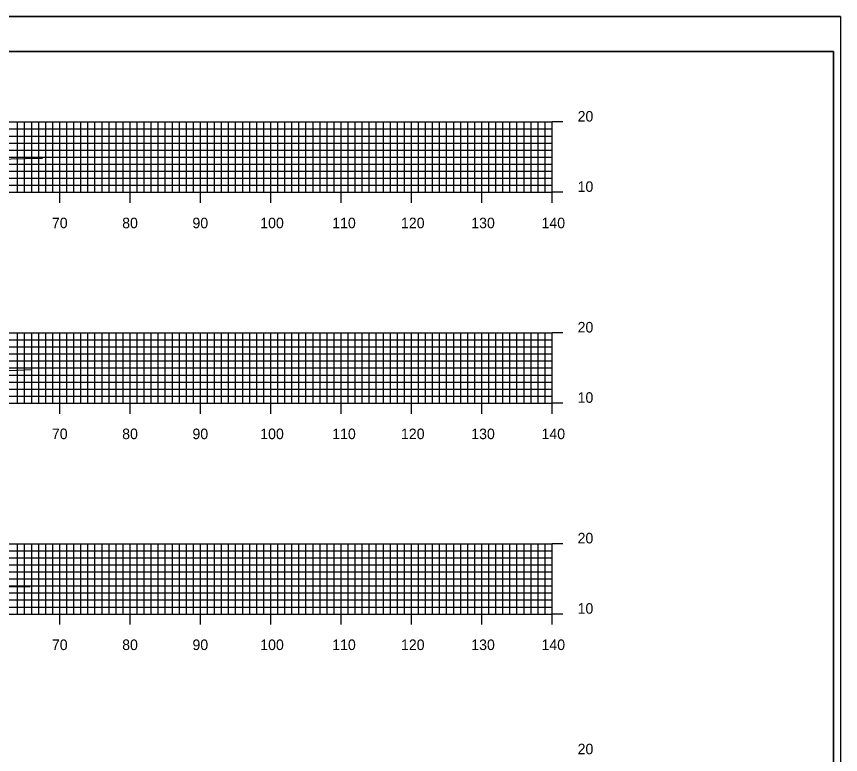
# Model space of a CAD drawing. Extents: x 40011 to 50684, y 49949 to 72236.
# Drawn here: x 41716.5 to 41833.6, y 71051 to 71156 of the extents above; entities that cross this region are included whole.
import ezdxf

# ---------------------------------------------------------------- set-up
doc = ezdxf.new("R2010")
doc.units = 0
for name, color, linetype in [('1', 7, 'Continuous'), ('41', 7, 'Continuous'), ('51', 7, 'Continuous'), ('52', 7, 'Continuous'), ('53', 7, 'Continuous'), ('54', 7, 'Continuous'), ('55', 7, 'Continuous'), ('57', 7, 'Continuous')]:
    doc.layers.add(name, color=color, linetype=linetype)

msp = doc.modelspace()

# ---------------------------------------------------------------- linework, layer by layer
at = {"layer": '1'}
for p, q in [((41833.61, 71155.98), (41484.22, 71155.98)), ((41832.61, 71150.98), (41502.61, 71150.98)), ((41832.61, 70940.98), (41832.61, 71150.98))]:
    msp.add_line(p, q, dxfattribs=at)
at = {"layer": '41'}
for points in [[(41484.22, 71155.98), (41833.61, 71155.98), (41833.61, 70935.98), (41484.22, 70935.98)], [(41502.61, 71150.98), (41832.61, 71150.98), (41832.61, 70940.98), (41502.61, 70940.98)]]:
    msp.add_lwpolyline(points, close=True, dxfattribs=at)
at = {"layer": '51'}
for p, q in [((41792.61, 71130.98), (41792.61, 71140.98)), ((41794.11, 71140.98), (41792.61, 71140.98)), ((41794.11, 71130.98), (41792.61, 71130.98)), ((41792.61, 71100.98), (41792.61, 71110.98)), ((41794.11, 71110.98), (41792.61, 71110.98)), ((41794.11, 71100.98), (41792.61, 71100.98)), ((41792.61, 71070.98), (41792.61, 71080.98)), ((41794.11, 71080.98), (41792.61, 71080.98)), ((41794.11, 71070.98), (41792.61, 71070.98))]:
    msp.add_line(p, q, dxfattribs=at)
at = {"layer": '52'}
for p, q in [((41512.61, 71130.98), (41792.61, 71130.98)), ((41722.61, 71129.48), (41722.61, 71130.98)), ((41732.61, 71129.48), (41732.61, 71130.98)), ((41742.61, 71129.48), (41742.61, 71130.98)), ((41752.61, 71129.48), (41752.61, 71130.98)), ((41762.61, 71129.48), (41762.61, 71130.98)), ((41772.61, 71129.48), (41772.61, 71130.98)), ((41782.61, 71129.48), (41782.61, 71130.98)), ((41792.61, 71129.48), (41792.61, 71130.98)), ((41512.61, 71100.98), (41792.61, 71100.98)), ((41722.61, 71099.48), (41722.61, 71100.98)), ((41732.61, 71099.48), (41732.61, 71100.98)), ((41742.61, 71099.48), (41742.61, 71100.98)), ((41752.61, 71099.48), (41752.61, 71100.98)), ((41762.61, 71099.48), (41762.61, 71100.98)), ((41772.61, 71099.48), (41772.61, 71100.98)), ((41782.61, 71099.48), (41782.61, 71100.98)), ((41792.61, 71099.48), (41792.61, 71100.98)), ((41512.61, 71070.98), (41792.61, 71070.98)), ((41722.61, 71069.48), (41722.61, 71070.98)), ((41732.61, 71069.48), (41732.61, 71070.98)), ((41742.61, 71069.48), (41742.61, 71070.98)), ((41752.61, 71069.48), (41752.61, 71070.98)), ((41762.61, 71069.48), (41762.61, 71070.98)), ((41772.61, 71069.48), (41772.61, 71070.98)), ((41782.61, 71069.48), (41782.61, 71070.98)), ((41792.61, 71069.48), (41792.61, 71070.98))]:
    msp.add_line(p, q, dxfattribs=at)
at = {"layer": '53'}
for p, q in [((41512.61, 71139.98), (41792.61, 71139.98)), ((41512.61, 71138.98), (41792.61, 71138.98)), ((41512.61, 71137.98), (41792.61, 71137.98)), ((41512.61, 71136.98), (41792.61, 71136.98)), ((41512.61, 71135.98), (41792.61, 71135.98)), ((41512.61, 71134.98), (41792.61, 71134.98)), ((41512.61, 71133.98), (41792.61, 71133.98)), ((41512.61, 71132.98), (41792.61, 71132.98)), ((41512.61, 71131.98), (41792.61, 71131.98)), ((41512.61, 71109.98), (41792.61, 71109.98)), ((41512.61, 71108.98), (41792.61, 71108.98)), ((41512.61, 71107.98), (41792.61, 71107.98)), ((41512.61, 71106.98), (41792.61, 71106.98)), ((41512.61, 71105.98), (41792.61, 71105.98)), ((41512.61, 71104.98), (41792.61, 71104.98)), ((41512.61, 71103.98), (41792.61, 71103.98)), ((41512.61, 71102.98), (41792.61, 71102.98)), ((41512.61, 71101.98), (41792.61, 71101.98)), ((41512.61, 71079.98), (41792.61, 71079.98)), ((41512.61, 71078.98), (41792.61, 71078.98)), ((41512.61, 71077.98), (41792.61, 71077.98)), ((41512.61, 71076.98), (41792.61, 71076.98)), ((41512.61, 71075.98), (41792.61, 71075.98)), ((41512.61, 71074.98), (41792.61, 71074.98)), ((41512.61, 71073.98), (41792.61, 71073.98)), ((41512.61, 71072.98), (41792.61, 71072.98)), ((41512.61, 71071.98), (41792.61, 71071.98))]:
    msp.add_line(p, q, dxfattribs=at)
at = {"layer": '54'}
for p, q in [((41716.61, 71130.98), (41716.61, 71140.98)), ((41717.61, 71130.98), (41717.61, 71140.98)), ((41718.61, 71130.98), (41718.61, 71140.98)), ((41719.61, 71130.98), (41719.61, 71140.98)), ((41720.61, 71130.98), (41720.61, 71140.98)), ((41721.61, 71130.98), (41721.61, 71140.98)), ((41723.61, 71130.98), (41723.61, 71140.98)), ((41724.61, 71130.98), (41724.61, 71140.98)), ((41725.61, 71130.98), (41725.61, 71140.98)), ((41726.61, 71130.98), (41726.61, 71140.98)), ((41727.61, 71130.98), (41727.61, 71140.98)), ((41728.61, 71130.98), (41728.61, 71140.98)), ((41729.61, 71130.98), (41729.61, 71140.98)), ((41730.61, 71130.98), (41730.61, 71140.98)), ((41731.61, 71130.98), (41731.61, 71140.98)), ((41733.61, 71130.98), (41733.61, 71140.98)), ((41734.61, 71130.98), (41734.61, 71140.98)), ((41735.61, 71130.98), (41735.61, 71140.98)), ((41736.61, 71130.98), (41736.61, 71140.98)), ((41737.61, 71130.98), (41737.61, 71140.98)), ((41738.61, 71130.98), (41738.61, 71140.98)), ((41739.61, 71130.98), (41739.61, 71140.98)), ((41740.61, 71130.98), (41740.61, 71140.98)), ((41741.61, 71130.98), (41741.61, 71140.98)), ((41743.61, 71130.98), (41743.61, 71140.98)), ((41744.61, 71130.98), (41744.61, 71140.98)), ((41745.61, 71130.98), (41745.61, 71140.98)), ((41746.61, 71130.98), (41746.61, 71140.98)), ((41747.61, 71130.98), (41747.61, 71140.98)), ((41748.61, 71130.98), (41748.61, 71140.98)), ((41749.61, 71130.98), (41749.61, 71140.98)), ((41750.61, 71130.98), (41750.61, 71140.98)), ((41751.61, 71130.98), (41751.61, 71140.98)), ((41753.61, 71130.98), (41753.61, 71140.98)), ((41754.61, 71130.98), (41754.61, 71140.98)), ((41755.61, 71130.98), (41755.61, 71140.98)), ((41756.61, 71130.98), (41756.61, 71140.98)), ((41757.61, 71130.98), (41757.61, 71140.98)), ((41758.61, 71130.98), (41758.61, 71140.98)), ((41759.61, 71130.98), (41759.61, 71140.98)), ((41760.61, 71130.98), (41760.61, 71140.98)), ((41761.61, 71130.98), (41761.61, 71140.98)), ((41763.61, 71130.98), (41763.61, 71140.98)), ((41764.61, 71130.98), (41764.61, 71140.98)), ((41765.61, 71130.98), (41765.61, 71140.98)), ((41766.61, 71130.98), (41766.61, 71140.98)), ((41767.61, 71130.98), (41767.61, 71140.98)), ((41768.61, 71130.98), (41768.61, 71140.98)), ((41769.61, 71130.98), (41769.61, 71140.98)), ((41770.61, 71130.98), (41770.61, 71140.98)), ((41771.61, 71130.98), (41771.61, 71140.98)), ((41773.61, 71130.98), (41773.61, 71140.98)), ((41774.61, 71130.98), (41774.61, 71140.98)), ((41775.61, 71130.98), (41775.61, 71140.98)), ((41776.61, 71130.98), (41776.61, 71140.98)), ((41777.61, 71130.98), (41777.61, 71140.98)), ((41778.61, 71130.98), (41778.61, 71140.98)), ((41779.61, 71130.98), (41779.61, 71140.98)), ((41780.61, 71130.98), (41780.61, 71140.98)), ((41781.61, 71130.98), (41781.61, 71140.98)), ((41783.61, 71130.98), (41783.61, 71140.98)), ((41784.61, 71130.98), (41784.61, 71140.98)), ((41785.61, 71130.98), (41785.61, 71140.98)), ((41786.61, 71130.98), (41786.61, 71140.98)), ((41787.61, 71130.98), (41787.61, 71140.98)), ((41788.61, 71130.98), (41788.61, 71140.98)), ((41789.61, 71130.98), (41789.61, 71140.98)), ((41790.61, 71130.98), (41790.61, 71140.98)), ((41791.61, 71130.98), (41791.61, 71140.98)), ((41716.61, 71100.98), (41716.61, 71110.98)), ((41717.61, 71100.98), (41717.61, 71110.98)), ((41718.61, 71100.98), (41718.61, 71110.98)), ((41719.61, 71100.98), (41719.61, 71110.98)), ((41720.61, 71100.98), (41720.61, 71110.98)), ((41721.61, 71100.98), (41721.61, 71110.98)), ((41723.61, 71100.98), (41723.61, 71110.98)), ((41724.61, 71100.98), (41724.61, 71110.98)), ((41725.61, 71100.98), (41725.61, 71110.98)), ((41726.61, 71100.98), (41726.61, 71110.98)), ((41727.61, 71100.98), (41727.61, 71110.98)), ((41728.61, 71100.98), (41728.61, 71110.98)), ((41729.61, 71100.98), (41729.61, 71110.98)), ((41730.61, 71100.98), (41730.61, 71110.98)), ((41731.61, 71100.98), (41731.61, 71110.98)), ((41733.61, 71100.98), (41733.61, 71110.98)), ((41734.61, 71100.98), (41734.61, 71110.98)), ((41735.61, 71100.98), (41735.61, 71110.98)), ((41736.61, 71100.98), (41736.61, 71110.98)), ((41737.61, 71100.98), (41737.61, 71110.98)), ((41738.61, 71100.98), (41738.61, 71110.98)), ((41739.61, 71100.98), (41739.61, 71110.98)), ((41740.61, 71100.98), (41740.61, 71110.98)), ((41741.61, 71100.98), (41741.61, 71110.98)), ((41743.61, 71100.98), (41743.61, 71110.98)), ((41744.61, 71100.98), (41744.61, 71110.98)), ((41745.61, 71100.98), (41745.61, 71110.98)), ((41746.61, 71100.98), (41746.61, 71110.98)), ((41747.61, 71100.98), (41747.61, 71110.98)), ((41748.61, 71100.98), (41748.61, 71110.98)), ((41749.61, 71100.98), (41749.61, 71110.98)), ((41750.61, 71100.98), (41750.61, 71110.98)), ((41751.61, 71100.98), (41751.61, 71110.98)), ((41753.61, 71100.98), (41753.61, 71110.98)), ((41754.61, 71100.98), (41754.61, 71110.98)), ((41755.61, 71100.98), (41755.61, 71110.98)), ((41756.61, 71100.98), (41756.61, 71110.98)), ((41757.61, 71100.98), (41757.61, 71110.98)), ((41758.61, 71100.98), (41758.61, 71110.98)), ((41759.61, 71100.98), (41759.61, 71110.98)), ((41760.61, 71100.98), (41760.61, 71110.98)), ((41761.61, 71100.98), (41761.61, 71110.98)), ((41763.61, 71100.98), (41763.61, 71110.98)), ((41764.61, 71100.98), (41764.61, 71110.98)), ((41765.61, 71100.98), (41765.61, 71110.98)), ((41766.61, 71100.98), (41766.61, 71110.98)), ((41767.61, 71100.98), (41767.61, 71110.98)), ((41768.61, 71100.98), (41768.61, 71110.98)), ((41769.61, 71100.98), (41769.61, 71110.98)), ((41770.61, 71100.98), (41770.61, 71110.98)), ((41771.61, 71100.98), (41771.61, 71110.98)), ((41773.61, 71100.98), (41773.61, 71110.98)), ((41774.61, 71100.98), (41774.61, 71110.98)), ((41775.61, 71100.98), (41775.61, 71110.98)), ((41776.61, 71100.98), (41776.61, 71110.98)), ((41777.61, 71100.98), (41777.61, 71110.98)), ((41778.61, 71100.98), (41778.61, 71110.98)), ((41779.61, 71100.98), (41779.61, 71110.98)), ((41780.61, 71100.98), (41780.61, 71110.98)), ((41781.61, 71100.98), (41781.61, 71110.98)), ((41783.61, 71100.98), (41783.61, 71110.98)), ((41784.61, 71100.98), (41784.61, 71110.98)), ((41785.61, 71100.98), (41785.61, 71110.98)), ((41786.61, 71100.98), (41786.61, 71110.98)), ((41787.61, 71100.98), (41787.61, 71110.98)), ((41788.61, 71100.98), (41788.61, 71110.98)), ((41789.61, 71100.98), (41789.61, 71110.98)), ((41790.61, 71100.98), (41790.61, 71110.98)), ((41791.61, 71100.98), (41791.61, 71110.98)), ((41716.61, 71070.98), (41716.61, 71080.98)), ((41717.61, 71070.98), (41717.61, 71080.98)), ((41718.61, 71070.98), (41718.61, 71080.98)), ((41719.61, 71070.98), (41719.61, 71080.98)), ((41720.61, 71070.98), (41720.61, 71080.98)), ((41721.61, 71070.98), (41721.61, 71080.98)), ((41723.61, 71070.98), (41723.61, 71080.98)), ((41724.61, 71070.98), (41724.61, 71080.98)), ((41725.61, 71070.98), (41725.61, 71080.98)), ((41726.61, 71070.98), (41726.61, 71080.98)), ((41727.61, 71070.98), (41727.61, 71080.98)), ((41728.61, 71070.98), (41728.61, 71080.98)), ((41729.61, 71070.98), (41729.61, 71080.98)), ((41730.61, 71070.98), (41730.61, 71080.98)), ((41731.61, 71070.98), (41731.61, 71080.98)), ((41733.61, 71070.98), (41733.61, 71080.98)), ((41734.61, 71070.98), (41734.61, 71080.98)), ((41735.61, 71070.98), (41735.61, 71080.98)), ((41736.61, 71070.98), (41736.61, 71080.98)), ((41737.61, 71070.98), (41737.61, 71080.98)), ((41738.61, 71070.98), (41738.61, 71080.98)), ((41739.61, 71070.98), (41739.61, 71080.98)), ((41740.61, 71070.98), (41740.61, 71080.98)), ((41741.61, 71070.98), (41741.61, 71080.98)), ((41743.61, 71070.98), (41743.61, 71080.98)), ((41744.61, 71070.98), (41744.61, 71080.98)), ((41745.61, 71070.98), (41745.61, 71080.98)), ((41746.61, 71070.98), (41746.61, 71080.98)), ((41747.61, 71070.98), (41747.61, 71080.98)), ((41748.61, 71070.98), (41748.61, 71080.98)), ((41749.61, 71070.98), (41749.61, 71080.98)), ((41750.61, 71070.98), (41750.61, 71080.98)), ((41751.61, 71070.98), (41751.61, 71080.98)), ((41753.61, 71070.98), (41753.61, 71080.98)), ((41754.61, 71070.98), (41754.61, 71080.98)), ((41755.61, 71070.98), (41755.61, 71080.98)), ((41756.61, 71070.98), (41756.61, 71080.98)), ((41757.61, 71070.98), (41757.61, 71080.98)), ((41758.61, 71070.98), (41758.61, 71080.98)), ((41759.61, 71070.98), (41759.61, 71080.98)), ((41760.61, 71070.98), (41760.61, 71080.98)), ((41761.61, 71070.98), (41761.61, 71080.98)), ((41763.61, 71070.98), (41763.61, 71080.98)), ((41764.61, 71070.98), (41764.61, 71080.98)), ((41765.61, 71070.98), (41765.61, 71080.98)), ((41766.61, 71070.98), (41766.61, 71080.98)), ((41767.61, 71070.98), (41767.61, 71080.98)), ((41768.61, 71070.98), (41768.61, 71080.98)), ((41769.61, 71070.98), (41769.61, 71080.98)), ((41770.61, 71070.98), (41770.61, 71080.98)), ((41771.61, 71070.98), (41771.61, 71080.98)), ((41773.61, 71070.98), (41773.61, 71080.98)), ((41774.61, 71070.98), (41774.61, 71080.98)), ((41775.61, 71070.98), (41775.61, 71080.98)), ((41776.61, 71070.98), (41776.61, 71080.98)), ((41777.61, 71070.98), (41777.61, 71080.98)), ((41778.61, 71070.98), (41778.61, 71080.98)), ((41779.61, 71070.98), (41779.61, 71080.98)), ((41780.61, 71070.98), (41780.61, 71080.98)), ((41781.61, 71070.98), (41781.61, 71080.98)), ((41783.61, 71070.98), (41783.61, 71080.98)), ((41784.61, 71070.98), (41784.61, 71080.98)), ((41785.61, 71070.98), (41785.61, 71080.98)), ((41786.61, 71070.98), (41786.61, 71080.98)), ((41787.61, 71070.98), (41787.61, 71080.98)), ((41788.61, 71070.98), (41788.61, 71080.98)), ((41789.61, 71070.98), (41789.61, 71080.98)), ((41790.61, 71070.98), (41790.61, 71080.98)), ((41791.61, 71070.98), (41791.61, 71080.98))]:
    msp.add_line(p, q, dxfattribs=at)
at = {"layer": '55'}
for p, q in [((41512.61, 71140.98), (41792.61, 71140.98)), ((41722.61, 71130.98), (41722.61, 71140.98)), ((41732.61, 71130.98), (41732.61, 71140.98)), ((41742.61, 71130.98), (41742.61, 71140.98)), ((41752.61, 71130.98), (41752.61, 71140.98)), ((41762.61, 71130.98), (41762.61, 71140.98)), ((41772.61, 71130.98), (41772.61, 71140.98)), ((41782.61, 71130.98), (41782.61, 71140.98)), ((41792.61, 71130.98), (41792.61, 71140.98)), ((41512.61, 71130.98), (41792.61, 71130.98)), ((41512.61, 71110.98), (41792.61, 71110.98)), ((41722.61, 71100.98), (41722.61, 71110.98)), ((41732.61, 71100.98), (41732.61, 71110.98)), ((41742.61, 71100.98), (41742.61, 71110.98)), ((41752.61, 71100.98), (41752.61, 71110.98)), ((41762.61, 71100.98), (41762.61, 71110.98)), ((41772.61, 71100.98), (41772.61, 71110.98)), ((41782.61, 71100.98), (41782.61, 71110.98)), ((41792.61, 71100.98), (41792.61, 71110.98)), ((41512.61, 71100.98), (41792.61, 71100.98)), ((41512.61, 71080.98), (41792.61, 71080.98)), ((41722.61, 71070.98), (41722.61, 71080.98)), ((41732.61, 71070.98), (41732.61, 71080.98)), ((41742.61, 71070.98), (41742.61, 71080.98)), ((41752.61, 71070.98), (41752.61, 71080.98)), ((41762.61, 71070.98), (41762.61, 71080.98)), ((41772.61, 71070.98), (41772.61, 71080.98)), ((41782.61, 71070.98), (41782.61, 71080.98)), ((41792.61, 71070.98), (41792.61, 71080.98)), ((41512.61, 71070.98), (41792.61, 71070.98))]:
    msp.add_line(p, q, dxfattribs=at)
at = {"layer": '57'}
for points in [[(41703.31, 71135.46), (41719.77, 71135.81), (41720.14, 71135.82)], [(41707.06, 71105.24), (41718.55, 71105.75)], [(41713.78, 71074.88), (41718.4, 71074.9)]]:
    msp.add_lwpolyline(points, dxfattribs=at)

# ---------------------------------------------------------------- texts
at = {"layer": '51'}
for s, p in [('20', (41796.23, 71141.03)), ('10', (41796.23, 71131.03)), ('20', (41796.23, 71111.03)), ('10', (41796.23, 71101.03)), ('20', (41796.23, 71081.03)), ('10', (41796.23, 71071.03)), ('20', (41796.23, 71051.03))]:
    msp.add_text(s, height=1.5, dxfattribs=at).set_placement(p)
at = {"layer": '52'}
for s, p in [('70', (41721.49, 71125.86)), ('80', (41731.48, 71125.86)), ('90', (41741.47, 71125.86)), ('100', (41751.11, 71125.86)), ('110', (41761.34, 71125.86)), ('120', (41771.12, 71125.86)), ('130', (41781.11, 71125.86)), ('140', (41791.1, 71125.86)), ('70', (41721.49, 71095.86)), ('80', (41731.48, 71095.86)), ('90', (41741.47, 71095.86)), ('100', (41751.11, 71095.86)), ('110', (41761.34, 71095.86)), ('120', (41771.12, 71095.86)), ('130', (41781.11, 71095.86)), ('140', (41791.1, 71095.86)), ('70', (41721.49, 71065.86)), ('80', (41731.48, 71065.86)), ('90', (41741.47, 71065.86)), ('100', (41751.11, 71065.86)), ('110', (41761.34, 71065.86)), ('120', (41771.12, 71065.86)), ('130', (41781.11, 71065.86)), ('140', (41791.1, 71065.86))]:
    msp.add_text(s, height=1.5, dxfattribs=at).set_placement(p)

doc.saveas('drawing.dxf')
